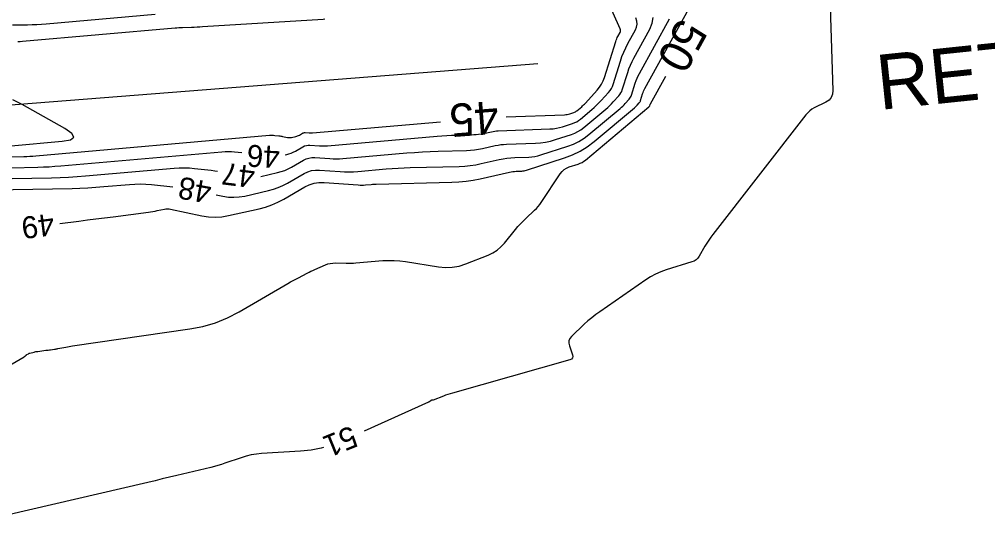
# Model space of a CAD drawing. Extents: x 2384780 to 2405861, y 547869 to 573706.
# Drawn here: x 2396663.8 to 2396751.8, y 552641 to 552687.6 of the extents above; entities that cross this region are included whole.
import ezdxf

# ---------------------------------------------------------------- set-up
doc = ezdxf.new("R2010")
doc.units = 0
for name, color, linetype in [('Old_Level_5', 7, 'Continuous'), ('Old_Level_60', 7, 'Continuous'), ('Old_Level_61', 7, 'Continuous')]:
    doc.layers.add(name, color=color, linetype=linetype)

msp = doc.modelspace()

# ---------------------------------------------------------------- linework, layer by layer
at = {"layer": 'Old_Level_5'}
msp.add_lwpolyline([(2396710.906, 552683.5575), (2396639.3965, 552677.93475), (2396571.0025, 552666.43375), (2396546.2295, 552660.5555)], dxfattribs=at)
at = {"layer": 'Old_Level_60'}
for points in [[(2396737.42375, 552691.62325), (2396737.74775, 552681.13175), (2396737.717, 552680.79375), (2396737.602, 552680.50575), (2396737.40325, 552680.26775), (2396737.12025, 552680.08), (2396736.0585, 552679.54875), (2396735.84, 552679.424), (2396735.63925, 552679.2775), (2396735.45625, 552679.10925), (2396735.29125, 552678.91925), (2396726.832, 552668.032), (2396726.63825, 552667.77375), (2396726.45375, 552667.5095), (2396726.278, 552667.23925), (2396726.11125, 552666.96275), (2396725.5815, 552666.04975), (2396725.455, 552665.87025), (2396725.303, 552665.72275), (2396725.1255, 552665.60775), (2396724.92225, 552665.52475), (2396722.5935, 552664.80325), (2396722.10325, 552664.631), (2396721.63025, 552664.42275), (2396721.17475, 552664.17875), (2396720.73675, 552663.89925), (2396716.5475, 552660.9965), (2396716.17925, 552660.7305), (2396715.8225, 552660.45075), (2396715.477, 552660.157), (2396715.14275, 552659.8495), (2396713.9905, 552658.746), (2396713.835, 552658.5555), (2396713.74875, 552658.34825), (2396713.732, 552658.12425), (2396713.7845, 552657.884), (2396714.07, 552657.07125), (2396714.1015, 552656.91275), (2396714.073, 552656.785), (2396713.985, 552656.68825), (2396713.83725, 552656.6225), (2396703.14875, 552653.59625), (2396702.9395, 552653.534), (2396702.732, 552653.467), (2396702.52625, 552653.39475), (2396702.32225, 552653.3175), (2396701.3985, 552652.95425), (2396701.38625, 552652.95025), (2396701.3735, 552652.94825), (2396701.36075, 552652.94775), (2396701.34775, 552652.949), (2396701.30475, 552652.95575), (2396701.29575, 552652.9565), (2396701.28725, 552652.9555), (2396701.279, 552652.95275), (2396701.271, 552652.9485), (2396701.11775, 552652.845), (2396701.0845, 552652.82375), (2396701.0505, 552652.80375), (2396701.01575, 552652.78525), (2396700.98, 552652.76825), (2396695.1135, 552650.13475)], [(2396667.45075, 552669.033), (2396669.17875, 552669.2505), (2396669.95475, 552669.34875), (2396670.73075, 552669.448), (2396671.5065, 552669.548), (2396672.28225, 552669.64875), (2396675.49525, 552670.06875), (2396675.69825, 552670.09725), (2396675.9005, 552670.129), (2396676.1025, 552670.16425), (2396676.30375, 552670.20275), (2396676.96025, 552670.33475), (2396677.10075, 552670.35575), (2396677.24125, 552670.36225), (2396677.38175, 552670.354), (2396677.52225, 552670.3315), (2396680.36425, 552669.72625), (2396680.973, 552669.63), (2396681.58125, 552669.6005), (2396682.18925, 552669.638), (2396682.79675, 552669.7425), (2396685.56625, 552670.37125), (2396686.1515, 552670.52725), (2396686.72, 552670.7255), (2396687.272, 552670.966), (2396687.8075, 552671.249), (2396689.71625, 552672.34975), (2396690.133, 552672.552), (2396690.56525, 552672.68675), (2396691.01275, 552672.7545), (2396691.476, 552672.7545), (2396694.59, 552672.5335), (2396694.751, 552672.52525), (2396694.912, 552672.5235), (2396695.073, 552672.52775), (2396695.234, 552672.53875), (2396695.7595, 552672.58425), (2396695.87225, 552672.59325), (2396695.985, 552672.6005), (2396696.09775, 552672.606), (2396696.21075, 552672.60975), (2396703.0915, 552672.7875), (2396703.7425, 552672.82025), (2396704.3895, 552672.88425), (2396705.03275, 552672.98), (2396705.672, 552673.107), (2396708.34475, 552673.706), (2396708.496, 552673.73625), (2396708.64775, 552673.7595), (2396708.80075, 552673.7755), (2396708.9545, 552673.78475), (2396709.4585, 552673.803), (2396709.56575, 552673.81075), (2396709.67175, 552673.82575), (2396709.7765, 552673.848), (2396709.88, 552673.87775), (2396713.34575, 552675.00225), (2396714.07025, 552675.276), (2396714.7585, 552675.61475), (2396715.41075, 552676.01875), (2396716.027, 552676.48825), (2396719.6995, 552679.57075), (2396719.7655, 552679.628), (2396719.8295, 552679.6875), (2396719.8915, 552679.74875), (2396719.95125, 552679.81225), (2396720.14375, 552680.02325), (2396720.18225, 552680.07025), (2396720.21475, 552680.12025), (2396720.2415, 552680.17375), (2396720.2625, 552680.2305), (2396720.44725, 552680.825), (2396720.49, 552680.951), (2396720.53875, 552681.07425), (2396720.59375, 552681.19525), (2396720.655, 552681.31325), (2396724.64875, 552688.58025)], [(2396676.1015, 552688.03775), (2396666.20125, 552687.16975), (2396665.7795, 552687.13725), (2396665.3575, 552687.113), (2396664.935, 552687.09725), (2396664.51225, 552687.09025), (2396663.13025, 552687.08075)], [(2396681.65275, 552671.65), (2396682.278, 552671.51675), (2396682.773, 552671.4385), (2396683.2675, 552671.41475), (2396683.7615, 552671.44525), (2396684.25525, 552671.53), (2396686.4105, 552672.0195), (2396686.86575, 552672.14075), (2396687.30825, 552672.295), (2396687.738, 552672.48225), (2396688.1545, 552672.70225), (2396689.66125, 552673.57125), (2396689.99025, 552673.731), (2396690.3315, 552673.8375), (2396690.685, 552673.89075), (2396691.05075, 552673.891), (2396692.94, 552673.757), (2396693.34475, 552673.73625), (2396693.74925, 552673.73125), (2396694.15375, 552673.7425), (2396694.55825, 552673.76975), (2396697.108, 552673.99125), (2396697.6545, 552674.03475), (2396698.20175, 552674.06975), (2396698.74925, 552674.09625), (2396699.29725, 552674.11475), (2396703.75475, 552674.22975), (2396704.2635, 552674.25525), (2396704.76925, 552674.3055), (2396705.27175, 552674.38025), (2396705.7715, 552674.4795), (2396707.3985, 552674.844), (2396707.74825, 552674.914), (2396708.1, 552674.96775), (2396708.454, 552675.00525), (2396708.81, 552675.0265), (2396710.09925, 552675.0735), (2396710.37375, 552675.093), (2396710.64525, 552675.13125), (2396710.913, 552675.18825), (2396711.17775, 552675.26425), (2396713.65, 552676.0665), (2396714.167, 552676.26175), (2396714.658, 552676.5035), (2396715.12325, 552676.79175), (2396715.56275, 552677.1265), (2396718.4015, 552679.50925), (2396718.522, 552679.61375), (2396718.639, 552679.72225), (2396718.75225, 552679.83475), (2396718.86175, 552679.95075), (2396719.2135, 552680.3365), (2396719.28375, 552680.42225), (2396719.34325, 552680.514), (2396719.39225, 552680.61175), (2396719.43075, 552680.7155), (2396719.7685, 552681.802), (2396719.8465, 552682.0325), (2396719.93575, 552682.25825), (2396720.03625, 552682.479), (2396720.14825, 552682.695), (2396722.87425, 552687.65525)], [(2396685.71325, 552673.3175), (2396687.2475, 552673.666), (2396687.57675, 552673.7535), (2396687.8965, 552673.865), (2396688.20675, 552674.00025), (2396688.508, 552674.1595), (2396689.6085, 552674.79425), (2396689.84875, 552674.91075), (2396690.098, 552674.9885), (2396690.35625, 552675.0275), (2396690.62325, 552675.0275), (2396691.998, 552674.93), (2396692.2925, 552674.915), (2396692.587, 552674.9115), (2396692.88125, 552674.9195), (2396693.1755, 552674.93925), (2396699.0005, 552675.44575), (2396699.70875, 552675.50175), (2396700.41775, 552675.54725), (2396701.1275, 552675.58175), (2396701.8375, 552675.6055), (2396704.418, 552675.67225), (2396704.7845, 552675.6905), (2396705.149, 552675.7265), (2396705.511, 552675.7805), (2396705.871, 552675.852), (2396707.04325, 552676.11475), (2396707.29525, 552676.165), (2396707.5485, 552676.20375), (2396707.8035, 552676.23075), (2396708.06, 552676.246), (2396710.6965, 552676.34225), (2396711.16, 552676.375), (2396711.61775, 552676.43975), (2396712.07025, 552676.536), (2396712.51675, 552676.66425), (2396713.96675, 552677.13475), (2396714.27, 552677.24925), (2396714.558, 552677.391), (2396714.831, 552677.56), (2396715.08875, 552677.7565), (2396717.1035, 552679.4475), (2396717.27875, 552679.5995), (2396717.4485, 552679.75725), (2396717.613, 552679.9205), (2396717.77225, 552680.08925), (2396718.2835, 552680.64975), (2396718.38525, 552680.77425), (2396718.47175, 552680.9075), (2396718.543, 552681.0495), (2396718.599, 552681.20025), (2396719.08975, 552682.77925), (2396719.203, 552683.114), (2396719.33275, 552683.442), (2396719.479, 552683.76275), (2396719.64125, 552684.07675), (2396721.0995, 552686.73), (2396721.3205, 552687.2555), (2396721.40925, 552687.7865)], [(2396687.925, 552675.276), (2396688.0775, 552675.31075), (2396688.28375, 552675.36575), (2396688.48425, 552675.4355), (2396688.67875, 552675.5205), (2396688.8675, 552675.62), (2396689.5575, 552676.018), (2396689.708, 552676.091), (2396689.86425, 552676.13975), (2396690.026, 552676.16425), (2396690.1935, 552676.16425), (2396691.05525, 552676.10325), (2396691.23975, 552676.09375), (2396691.4245, 552676.0915), (2396691.609, 552676.0965), (2396691.79325, 552676.109), (2396701.76575, 552676.97575), (2396702.19925, 552677.01025), (2396702.63325, 552677.038), (2396703.0675, 552677.059), (2396703.502, 552677.0735), (2396705.08125, 552677.1145), (2396705.30575, 552677.12575), (2396705.5285, 552677.14775), (2396705.75025, 552677.18075), (2396705.9705, 552677.2245), (2396706.688, 552677.38525), (2396706.842, 552677.416), (2396706.99725, 552677.43975), (2396707.15325, 552677.45625), (2396707.31025, 552677.46575), (2396712.02, 552677.63725), (2396712.3115, 552677.658), (2396712.59925, 552677.69875), (2396712.88375, 552677.75925), (2396713.1645, 552677.83975), (2396714.07625, 552678.13575), (2396714.26675, 552678.20775), (2396714.448, 552678.29675), (2396714.6195, 552678.403), (2396714.7815, 552678.5265), (2396715.82475, 552679.40225), (2396716.045, 552679.59325), (2396716.2585, 552679.7915), (2396716.46525, 552679.99675), (2396716.6655, 552680.20875), (2396717.348, 552680.95725), (2396717.484, 552681.1235), (2396717.59975, 552681.30125), (2396717.69475, 552681.491), (2396717.7695, 552681.6925), (2396718.42925, 552683.8155), (2396718.568, 552684.2255), (2396718.727, 552684.627), (2396718.90575, 552685.01975), (2396719.10475, 552685.40425), (2396719.78725, 552686.64625), (2396719.89975, 552686.91375), (2396719.94475, 552687.184), (2396719.9225, 552687.45725), (2396719.83275, 552687.73325)], [(2396663.018, 552676.1105), (2396667.65425, 552676.51725), (2396668.415, 552676.65475), (2396668.71025, 552676.893), (2396668.54, 552677.232), (2396667.90425, 552677.67175), (2396664.02325, 552679.8615), (2396663.17625, 552680.27)], [(2396667.52325, 552674.27275), (2396682.1845, 552675.559), (2396682.475, 552675.5775), (2396682.76525, 552675.5815), (2396683.0555, 552675.571), (2396683.34525, 552675.5465), (2396683.9895, 552675.47575)], [(2396662.994, 552674.1075), (2396665.435, 552674.15925), (2396665.95775, 552674.1745), (2396666.48, 552674.19875), (2396667.002, 552674.2315), (2396667.52325, 552674.27275)], [(2396669.776, 552673.354), (2396677.8465, 552674.062), (2396678.30975, 552674.09125), (2396678.77275, 552674.0975), (2396679.2355, 552674.08125), (2396679.698, 552674.04175), (2396681.20875, 552673.876), (2396681.53175, 552673.8365), (2396681.7755, 552673.80025)], [(2396651.83525, 552671.36125), (2396655.29425, 552671.60775), (2396656.0355, 552671.6605), (2396656.77675, 552671.71325), (2396657.518, 552671.766), (2396658.25925, 552671.81875), (2396660.9225, 552672.008), (2396661.4935, 552672.045), (2396662.0645, 552672.07475), (2396662.63625, 552672.0975), (2396663.208, 552672.11325), (2396668.559, 552672.2265), (2396669.2785, 552672.24775), (2396669.9975, 552672.281), (2396670.71575, 552672.326), (2396671.4335, 552672.383), (2396673.77675, 552672.5885), (2396674.27875, 552672.62025), (2396674.78025, 552672.627), (2396675.28175, 552672.60925), (2396675.783, 552672.5665), (2396677.71825, 552672.35425)], [(2396663.101, 552673.11025), (2396666.69825, 552673.1865), (2396667.46875, 552673.20925), (2396668.2385, 552673.24475), (2396669.0075, 552673.293), (2396669.776, 552673.354)], [(2396691.4125, 552648.631), (2396691.22025, 552648.57425), (2396690.28825, 552648.39), (2396689.33575, 552648.29025), (2396685.7975, 552648.07875), (2396685.323, 552648.03425), (2396684.85475, 552647.958), (2396684.39275, 552647.85), (2396683.93725, 552647.7105), (2396682.459, 552647.2025), (2396682.14125, 552647.0975), (2396681.821, 552647), (2396681.49875, 552646.91025), (2396681.17425, 552646.82825), (2396678.089, 552646.0865), (2396677.42775, 552645.928), (2396676.76625, 552645.771), (2396676.1045, 552645.615), (2396675.4425, 552645.46), (2396656.19175, 552640.97725)]]:
    msp.add_lwpolyline(points, dxfattribs=at)
at = {"layer": 'Old_Level_61'}
for points in [[(2396708.04425, 552678.73925), (2396713.3435, 552678.9325), (2396713.463, 552678.941), (2396713.58075, 552678.95775), (2396713.69725, 552678.9825), (2396713.81225, 552679.0155), (2396714.18575, 552679.1365), (2396714.26375, 552679.166), (2396714.33775, 552679.2025), (2396714.408, 552679.246), (2396714.4745, 552679.29675), (2396714.90175, 552679.65525), (2396714.992, 552679.7335), (2396715.07925, 552679.81475), (2396715.164, 552679.89875), (2396715.246, 552679.9855), (2396716.319, 552681.16175), (2396716.53275, 552681.423), (2396716.7145, 552681.70275), (2396716.864, 552682.001), (2396716.98125, 552682.3175), (2396717.9975, 552685.587), (2396718.0385, 552685.70825), (2396718.0855, 552685.827), (2396718.1385, 552685.94325), (2396718.19725, 552686.05675), (2396718.399, 552686.424), (2396718.43225, 552686.503), (2396718.4455, 552686.583), (2396718.439, 552686.66375), (2396718.4125, 552686.7455), (2396716.6205, 552690.7685)], [(2396691.544, 552687.6225), (2396691.38475, 552687.61025), (2396680.42, 552686.91875), (2396680.17175, 552686.904), (2396679.9235, 552686.891), (2396679.67525, 552686.87975), (2396679.427, 552686.8705), (2396678.6155, 552686.843), (2396678.4415, 552686.836), (2396678.268, 552686.8265), (2396678.09425, 552686.81475), (2396677.921, 552686.80075), (2396664.046, 552685.5845), (2396663.844, 552685.56875), (2396663.64175, 552685.55725)], [(2396711.21975, 552670.9435), (2396712.9595, 552673.562), (2396713.121, 552673.76725), (2396713.309, 552673.9375), (2396713.5235, 552674.07275), (2396713.76475, 552674.17275), (2396714.596, 552674.44275), (2396714.76975, 552674.50825), (2396714.935, 552674.5895), (2396715.09125, 552674.6865), (2396715.23925, 552674.799), (2396720.99775, 552679.6325), (2396721.009, 552679.64225), (2396721.02, 552679.6525), (2396721.03075, 552679.663), (2396721.041, 552679.674), (2396721.074, 552679.71025), (2396721.0805, 552679.71825), (2396721.08625, 552679.72675), (2396721.09075, 552679.736), (2396721.09425, 552679.74575), (2396721.126, 552679.84775), (2396721.1335, 552679.8695), (2396721.14175, 552679.8905), (2396721.15125, 552679.91125), (2396721.16175, 552679.9315), (2396722.544, 552682.4465)], [(2396662.887, 552675.10475), (2396664.1715, 552675.13175), (2396664.44675, 552675.14), (2396664.7215, 552675.15275), (2396664.99625, 552675.17), (2396665.27075, 552675.19175), (2396686.52275, 552677.056), (2396686.64025, 552677.0635), (2396686.75775, 552677.06525), (2396686.87525, 552677.061), (2396686.9925, 552677.051), (2396687.37575, 552677.009), (2396687.45775, 552676.999), (2396687.53925, 552676.98675), (2396687.6205, 552676.97275), (2396687.7015, 552676.9565), (2396688.1385, 552676.8635), (2396688.232, 552676.84875), (2396688.32575, 552676.84425), (2396688.419, 552676.85), (2396688.5125, 552676.866), (2396688.9075, 552676.95575), (2396688.991, 552676.978), (2396689.07225, 552677.00625), (2396689.151, 552677.0405), (2396689.22725, 552677.08075), (2396689.5065, 552677.24175), (2396689.5675, 552677.2715), (2396689.6305, 552677.29125), (2396689.696, 552677.301), (2396689.76375, 552677.301), (2396690.1125, 552677.27625), (2396690.18725, 552677.2725), (2396690.262, 552677.2715), (2396690.3365, 552677.27375), (2396690.41125, 552677.27875), (2396702.0675, 552678.29175)], [(2396662.37325, 552655.8415), (2396664.21225, 552656.904), (2396664.238, 552656.92), (2396664.26275, 552656.93725), (2396664.2865, 552656.956), (2396664.30925, 552656.976), (2396664.382, 552657.0435), (2396664.39775, 552657.0575), (2396664.4145, 552657.07075), (2396664.43175, 552657.08275), (2396664.44975, 552657.094), (2396664.59275, 552657.1785), (2396664.624, 552657.19525), (2396664.65625, 552657.21), (2396664.68925, 552657.22225), (2396664.72325, 552657.232), (2396665.1055, 552657.3285), (2396665.1875, 552657.34775), (2396665.27, 552657.36475), (2396665.35325, 552657.379), (2396665.43675, 552657.39075), (2396666.18025, 552657.4845), (2396666.28825, 552657.498), (2396666.39625, 552657.512), (2396666.50425, 552657.52575), (2396666.61225, 552657.53975), (2396666.965, 552657.586), (2396667.0405, 552657.5965), (2396667.11575, 552657.60825), (2396667.191, 552657.6215), (2396667.26575, 552657.63575), (2396667.98725, 552657.78075), (2396668.142, 552657.81075), (2396668.29725, 552657.83875), (2396668.45275, 552657.8645), (2396668.60875, 552657.88825), (2396679.26475, 552659.43175), (2396680.446, 552659.66), (2396681.5895, 552659.99725), (2396682.69475, 552660.4435), (2396683.76225, 552660.9985), (2396688.18125, 552663.5675), (2396688.419, 552663.704), (2396688.6585, 552663.8375), (2396688.89925, 552663.96825), (2396689.14175, 552664.096), (2396689.9365, 552664.509), (2396690.1075, 552664.596), (2396690.28, 552664.67975), (2396690.454, 552664.7605), (2396690.6295, 552664.83825), (2396691.614, 552665.26325), (2396691.82725, 552665.34225), (2396692.04525, 552665.39775), (2396692.268, 552665.429), (2396692.4955, 552665.4365), (2396693.4975, 552665.417), (2396693.71225, 552665.41575), (2396693.92675, 552665.41975), (2396694.141, 552665.42925), (2396694.35525, 552665.444), (2396696.80475, 552665.646), (2396697.329, 552665.6735), (2396697.852, 552665.66875), (2396698.37375, 552665.63225), (2396698.89425, 552665.5635), (2396701.87375, 552665.07875), (2396702.5075, 552665.0175), (2396703.1325, 552665.0415), (2396703.748, 552665.15025), (2396704.35475, 552665.3445), (2396706.40625, 552666.151), (2396706.828, 552666.348), (2396707.21425, 552666.59375), (2396707.5645, 552666.88825), (2396707.8795, 552667.23125), (2396708.895, 552668.487), (2396709.11125, 552668.74525), (2396709.336, 552668.99575), (2396709.56925, 552669.23825), (2396709.81075, 552669.473), (2396710.61425, 552670.227), (2396710.781, 552670.393), (2396710.93775, 552670.56775), (2396711.08375, 552670.75125), (2396711.21975, 552670.9435)]]:
    msp.add_lwpolyline(points, dxfattribs=at)

# ---------------------------------------------------------------- texts
at = {"layer": 'Old_Level_5'}
msp.add_text('RETAIN', height=5, rotation=5.9713583, dxfattribs=at).set_placement((2396742, 552679.35875))
at = {"layer": 'Old_Level_60'}
for s, rotation, p in [('46', 177.0965694, (2396687.48675, 552676.0535)), ('47', 173.0093917, (2396685.27975, 552674.22275)), ('48', 169.8526056, (2396681.3525, 552672.78275)), ('49', 187.2558639, (2396666.8085, 552669.96225)), ('51', 202.1134, (2396693.963, 552650.66875))]:
    msp.add_text(s, height=2, rotation=rotation, dxfattribs=at).set_placement(p)
at = {"layer": 'Old_Level_61'}
for s, rotation, p in [('50', 241.2069917, (2396723.812, 552687.868)), ('45', 184.2820833, (2396707.24175, 552680.20575))]:
    msp.add_text(s, height=3, rotation=rotation, dxfattribs=at).set_placement(p)

doc.saveas('drawing.dxf')
